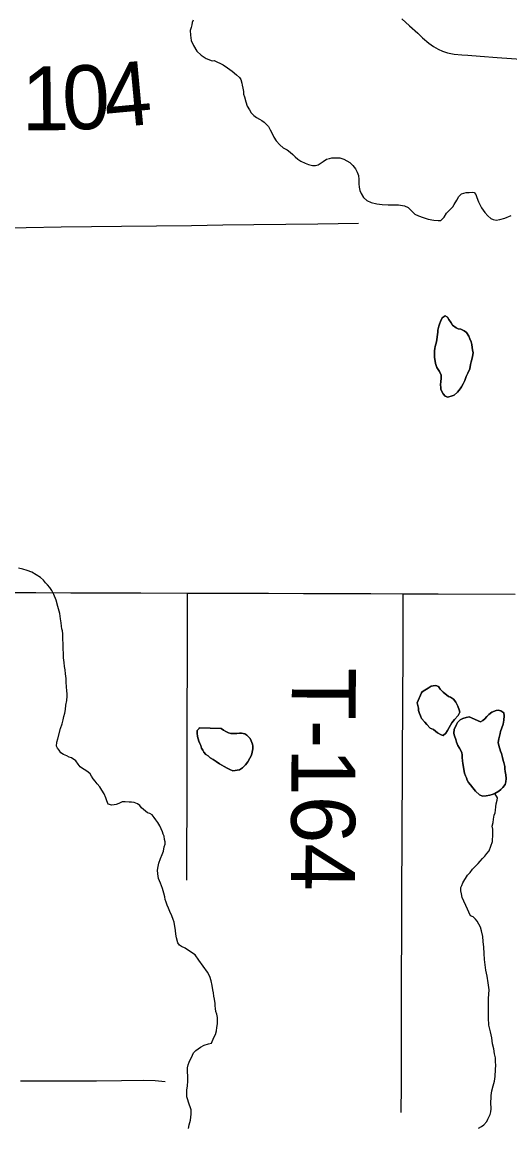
# Model space of a CAD drawing. Extents: x 103424 to 286016, y 38711 to 110967.
# Drawn here: x 110536 to 112838, y 71063 to 76283 of the extents above; entities that cross this region are included whole.
import ezdxf

# ---------------------------------------------------------------- set-up
doc = ezdxf.new("R2010")
doc.units = 0
for name, color, linetype in [('GM_X_Minor_Lake', 7, 'Continuous'), ('GM_X_Minor_River', 7, 'Continuous'), ('GM_X_Township_Road', 7, 'Continuous'), ('GM_X_Township_Road_Text', 7, 'Continuous')]:
    doc.layers.add(name, color=color, linetype=linetype)

msp = doc.modelspace()

# ---------------------------------------------------------------- linework, layer by layer
at = {"layer": 'GM_X_Minor_Lake'}
for points in [[(112496.9, 74818.4), (112496.8, 74828.5), (112502.7, 74846.8), (112504.6, 74856.9), (112510.5, 74869.1), (112518.4, 74887.3), (112532.4, 74895.6), (112542.6, 74889.6), (112548.7, 74879.6), (112561, 74863.5), (112567.2, 74851.5), (112583.5, 74839.5), (112593.7, 74835.6), (112605.8, 74833.7), (112622.1, 74825.8), (112632.3, 74817.8), (112644.6, 74799.7), (112648.8, 74787.7), (112655, 74773.6), (112657.2, 74761.5), (112659.3, 74747.4), (112661.5, 74735.3), (112663.7, 74721.1), (112661.8, 74705), (112658, 74690.8), (112654.1, 74678.6), (112652.2, 74666.5), (112648.4, 74646.2), (112638.5, 74625.9), (112630.6, 74609.7), (112624.8, 74591.5), (112616.9, 74575.2), (112609, 74561), (112603, 74550.9), (112591.1, 74536.6), (112575.1, 74522.3), (112565, 74518.2), (112544.9, 74511.9), (112532.7, 74517.8), (112522.5, 74527.8), (112512.2, 74547.9), (112512.1, 74558), (112509.9, 74570.1), (112511.7, 74586.3), (112513.6, 74600.5), (112513.4, 74616.6), (112505.2, 74632.7), (112492.8, 74652.8), (112486.5, 74670.9), (112484.4, 74683), (112482.2, 74699.1), (112482, 74715.3), (112481.8, 74731.4), (112483.7, 74741.6), (112485.6, 74751.7), (112487.5, 74761.8), (112491.4, 74774), (112496.9, 74818.4)], [(112638.5, 74625.9), (112648.4, 74646.2), (112652.2, 74666.5), (112654.1, 74678.6), (112658, 74690.8), (112661.8, 74705), (112663.7, 74721.1), (112661.5, 74735.3), (112659.3, 74747.4), (112657.2, 74761.5), (112655, 74773.6), (112648.8, 74787.7), (112644.6, 74799.7), (112632.3, 74817.8), (112622.1, 74825.8), (112605.8, 74833.7), (112593.7, 74835.6), (112583.5, 74839.5), (112567.2, 74851.5), (112561, 74863.5), (112548.7, 74879.6), (112542.6, 74889.6), (112532.4, 74895.6), (112518.4, 74887.3), (112510.5, 74869.1), (112504.6, 74856.9), (112502.7, 74846.8), (112496.8, 74828.5), (112496.9, 74818.4)], [(112496.9, 74818.4), (112491.4, 74774), (112487.5, 74761.8), (112485.6, 74751.7), (112483.7, 74741.6), (112481.8, 74731.4), (112482, 74715.3), (112482.2, 74699.1), (112484.4, 74683), (112486.5, 74670.9), (112492.8, 74652.8), (112505.2, 74632.7), (112513.4, 74616.6), (112513.6, 74600.5), (112511.7, 74586.3), (112509.9, 74570.1), (112512.1, 74558), (112512.2, 74547.9), (112522.5, 74527.8), (112532.7, 74517.8), (112544.9, 74511.9), (112565, 74518.2), (112575.1, 74522.3), (112591.1, 74536.6), (112603, 74550.9), (112609, 74561), (112616.9, 74575.2), (112624.8, 74591.5), (112630.6, 74609.7), (112638.5, 74625.9)], [(112419.9, 73116), (112423.8, 73120.9), (112435.8, 73129.1), (112451.8, 73139.4), (112465.9, 73147.6), (112475.9, 73149.7), (112488, 73151.9), (112500.2, 73145.9), (112508.4, 73133.9), (112522.7, 73119.9), (112547.2, 73100), (112557.3, 73096), (112571.6, 73086.1), (112581.8, 73072), (112592.2, 73053.9), (112598.4, 73035.8), (112600.6, 73025.7), (112592.7, 73009.5), (112576.7, 72991.2), (112562.8, 72974.9), (112556.8, 72964.7), (112550.9, 72952.5), (112543, 72938.3), (112535.1, 72926.1), (112523.1, 72915.9), (112513, 72917.8), (112496.7, 72927.7), (112486.5, 72935.7), (112476.3, 72943.7), (112462.1, 72949.6), (112445.7, 72967.6), (112435.5, 72977.6), (112421.2, 72995.7), (112415, 73007.7), (112410.8, 73019.8), (112406.6, 73033.9), (112406.5, 73044), (112400.1, 73070.2), (112419.9, 73116)], [(112562.8, 72974.9), (112576.7, 72991.2), (112592.7, 73009.5), (112600.6, 73025.7), (112598.4, 73035.8), (112592.2, 73053.9), (112581.8, 73072), (112571.6, 73086.1), (112557.3, 73096), (112547.2, 73100), (112522.7, 73119.9), (112508.4, 73133.9), (112500.2, 73145.9), (112488, 73151.9), (112475.9, 73149.7), (112465.9, 73147.6), (112451.8, 73139.4), (112435.8, 73129.1), (112423.8, 73120.9), (112419.9, 73116)], [(112419.9, 73116), (112400.1, 73070.2), (112406.5, 73044), (112406.6, 73033.9), (112410.8, 73019.8), (112415, 73007.7), (112421.2, 72995.7), (112435.5, 72977.6), (112445.7, 72967.6), (112462.1, 72949.6), (112476.3, 72943.7), (112486.5, 72935.7), (112496.7, 72927.7), (112513, 72917.8), (112523.1, 72915.9), (112535.1, 72926.1), (112543, 72938.3), (112550.9, 72952.5), (112556.8, 72964.7), (112562.8, 72974.9)], [(112699, 72979.9), (112710.1, 72986.4), (112720.1, 72994.6), (112728, 73004.8), (112738, 73015), (112752, 73025.2), (112772.1, 73033.5), (112782.2, 73035.6), (112794.4, 73031.7), (112808.6, 73021.8), (112810.8, 73007.6), (112809, 72987.4), (112805.2, 72969.2), (112793.5, 72934.8), (112791.6, 72924.6), (112785.8, 72900.3), (112782, 72882.1), (112786.3, 72862), (112790.4, 72851.9), (112792.5, 72841.8), (112798.7, 72829.8), (112803, 72811.6), (112805.2, 72797.5), (112809.3, 72787.4), (112813.6, 72769.3), (112813.7, 72757.2), (112815.9, 72745.1), (112818.1, 72729), (112820.3, 72712.8), (112818.5, 72696.6), (112814.6, 72684.5), (112804.6, 72670.2), (112794.7, 72660.1), (112784.7, 72651.9), (112766.6, 72641.6), (112754.5, 72637.4), (112742.4, 72633.3), (112726.3, 72631.1), (112708.2, 72628.9), (112694, 72634.8), (112675.6, 72652.8), (112663.3, 72668.8), (112651, 72682.8), (112642.8, 72692.9), (112636.6, 72704.9), (112632.4, 72715), (112628.3, 72725), (112624.1, 72737.1), (112615.5, 72783.5), (112613.3, 72795.6), (112613.1, 72811.7), (112613, 72823.9), (112610.9, 72834), (112606.7, 72844), (112600.5, 72856.1), (112592.3, 72868.1), (112586.1, 72884.2), (112581.9, 72896.3), (112575.6, 72914.4), (112573.5, 72924.5), (112575.3, 72944.7), (112581.2, 72956.9), (112585.1, 72967), (112591, 72977.2), (112603, 72989.4), (112615.1, 72995.6), (112631.2, 72999.8), (112645.2, 73004), (112699, 72979.9)], [(112766.6, 72641.6), (112784.7, 72651.9), (112794.7, 72660.1), (112804.6, 72670.2), (112814.6, 72684.5), (112818.5, 72696.6), (112820.3, 72712.8), (112818.1, 72729), (112815.9, 72745.1), (112813.7, 72757.2), (112813.6, 72769.3), (112809.3, 72787.4), (112805.2, 72797.5), (112803, 72811.6), (112798.7, 72829.8), (112792.5, 72841.8), (112790.4, 72851.9), (112786.3, 72862), (112782, 72882.1), (112785.8, 72900.3), (112791.6, 72924.6), (112793.5, 72934.8), (112805.2, 72969.2), (112809, 72987.4), (112810.8, 73007.6), (112808.6, 73021.8), (112794.4, 73031.7), (112782.2, 73035.6), (112772.1, 73033.5), (112752, 73025.2), (112738, 73015), (112728, 73004.8), (112720.1, 72994.6), (112710.1, 72986.4), (112699, 72979.9)], [(112699, 72979.9), (112645.2, 73004), (112631.2, 72999.8), (112615.1, 72995.6), (112603, 72989.4), (112591, 72977.2), (112585.1, 72967), (112581.2, 72956.9), (112575.3, 72944.7), (112573.5, 72924.5), (112575.6, 72914.4), (112581.9, 72896.3), (112586.1, 72884.2), (112592.3, 72868.1), (112600.5, 72856.1), (112606.7, 72844), (112610.9, 72834), (112613, 72823.9), (112613.1, 72811.7), (112613.3, 72795.6), (112615.5, 72783.5), (112624.1, 72737.1), (112628.3, 72725), (112632.4, 72715), (112636.6, 72704.9), (112642.8, 72692.9), (112651, 72682.8), (112663.3, 72668.8), (112675.6, 72652.8), (112694, 72634.8), (112708.2, 72628.9), (112726.3, 72631.1), (112742.4, 72633.3), (112754.5, 72637.4), (112766.6, 72641.6)], [(111371.5, 72950.8), (111371.5, 72948.8), (111371.5, 72948.8), (111361.5, 72938.6), (111361.7, 72926.5), (111363.9, 72910.4), (111366, 72900.3), (111370.2, 72888.2), (111374.4, 72878.1), (111378.5, 72868.1), (111382.7, 72856), (111388.9, 72846), (111393, 72835.9), (111403.2, 72825.9), (111413.4, 72820), (111423.6, 72810), (111437.9, 72802), (111452.1, 72792.1), (111466.4, 72782.1), (111488.7, 72768.2), (111503, 72760.3), (111515.1, 72754.3), (111529.4, 72748.4), (111561.6, 72752.8)], [(111371.5, 72950.8), (111474.5, 72947.8), (111486.7, 72939.9), (111496.9, 72933.9), (111509.1, 72928), (111521.3, 72924.1), (111535.4, 72924.2), (111549.5, 72924.3), (111561.6, 72926.5), (111571.7, 72926.6), (111585.9, 72922.7), (111596.1, 72916.7), (111612.4, 72900.7), (111616.6, 72890.7), (111622.8, 72874.6), (111625, 72864.5), (111625.1, 72852.4), (111621.2, 72836.2), (111617.4, 72822), (111609.5, 72807.8), (111601.6, 72791.5), (111589.6, 72777.3), (111575.6, 72763), (111561.6, 72752.8), (111529.4, 72748.4), (111515.1, 72754.3), (111503, 72760.3), (111488.7, 72768.2), (111466.4, 72782.1), (111452.1, 72792.1), (111437.9, 72802), (111423.6, 72810), (111413.4, 72820), (111403.2, 72825.9), (111393, 72835.9), (111388.9, 72846), (111382.7, 72856), (111378.5, 72868.1), (111374.4, 72878.1), (111370.2, 72888.2), (111366, 72900.3), (111363.9, 72910.4), (111361.7, 72926.5), (111361.5, 72938.6), (111371.5, 72948.8), (111371.5, 72948.8), (111371.5, 72950.8)], [(111561.6, 72752.8), (111575.6, 72763), (111589.6, 72777.3), (111601.6, 72791.5), (111609.5, 72807.8), (111617.4, 72822), (111621.2, 72836.2), (111625.1, 72852.4), (111625, 72864.5), (111622.8, 72874.6), (111616.6, 72890.7), (111612.4, 72900.7), (111596.1, 72916.7), (111585.9, 72922.7), (111571.7, 72926.6), (111561.6, 72926.5), (111549.5, 72924.3), (111535.4, 72924.2), (111521.3, 72924.1), (111509.1, 72928), (111496.9, 72933.9), (111486.7, 72939.9), (111474.5, 72947.8), (111371.5, 72950.8)]]:
    msp.add_lwpolyline(points, dxfattribs=at)
at = {"layer": 'GM_X_Minor_River'}
for points in [[(111342.8, 76291.6), (111338.9, 76281.5), (111337, 76269.3), (111333.1, 76257.2), (111329.2, 76243), (111329.5, 76220.8), (111333.8, 76196.6), (111344.2, 76172.4), (111360.6, 76146.3), (111381.1, 76126.3), (111403.5, 76110.4), (111431.9, 76100.6), (111441.9, 76100.7), (111484.6, 76080.9), (111504.9, 76067), (111527.3, 76051), (111547.8, 76033.1), (111562, 76021.1), (111568.2, 76011.1), (111572.4, 75994.9), (111574.6, 75984.9), (111576.8, 75970.7), (111581, 75954.6), (111581.1, 75942.5), (111585.3, 75930.4), (111591.6, 75906.3), (111597.9, 75886.1), (111608.2, 75868), (111616.5, 75854), (111628.7, 75842), (111641, 75832), (111655.2, 75824.1), (111667.4, 75818.1)], [(111667.4, 75818.1), (111677.6, 75810.2), (111687.8, 75800.2), (111698, 75790.2), (111706.3, 75774.1), (111714.5, 75760), (111722.8, 75739.9), (111735.2, 75721.8), (111751.5, 75703.8), (111767.8, 75689.9), (111786.1, 75679.9), (111800.4, 75668), (111812.6, 75658), (111824.9, 75646), (111837.1, 75636), (111851.4, 75626.1), (111871.7, 75616.2), (111887.9, 75610.3), (111906.1, 75606.4), (111920.3, 75606.5), (111932.4, 75608.7), (111942.4, 75614.8), (111956.4, 75625.1), (111972.4, 75635.3), (111986.5, 75639.5), (111996.6, 75641.7), (112035, 75642), (112053.2, 75636.2), (112067.5, 75628.2), (112081.7, 75620.3), (112096, 75606.3), (112108.3, 75590.2), (112116.6, 75574.2), (112122.8, 75558.1), (112125, 75539.9), (112125.3, 75519.7), (112125.5, 75503.6), (112129.7, 75487.4), (112135.9, 75473.4), (112146.2, 75455.3), (112162.5, 75441.3), (112182.8, 75431.4), (112209.2, 75425.6), (112235.5, 75421.8), (112263.8, 75420.1), (112288, 75420.3), (112312.2, 75420.6), (112340.6, 75414.8), (112356.8, 75406.9), (112367, 75398.9), (112377.2, 75386.9), (112389.5, 75376.9), (112405.7, 75369), (112428, 75361.1), (112452.4, 75353.3), (112478.7, 75347.5), (112498.9, 75345.7), (112511, 75345.8), (112527, 75362.1), (112538.9, 75380.4), (112554.8, 75396.8), (112568.8, 75411), (112574.8, 75421.2), (112586.6, 75441.5), (112596.5, 75459.8), (112608.5, 75472), (112630.6, 75478.3), (112644.8, 75478.4), (112658.9, 75480.6), (112669, 75478.7), (112677.2, 75468.7), (112681.4, 75454.6), (112689.7, 75434.5), (112704.2, 75406.3), (112718.6, 75384.2), (112732.9, 75368.2), (112747.2, 75356.3), (112759.4, 75350.3), (112773.5, 75348.4), (112789.7, 75350.6), (112813.8, 75356.9), (112844, 75369.3)], [(111150.1, 72540.6), (111137.9, 72546.5), (111127.7, 72550.5), (111099.2, 72574.4), (111091, 72584.5), (111080.8, 72592.4), (111064.6, 72598.3), (111052.4, 72600.2), (111040.3, 72600.1), (111022.1, 72601.9), (111008, 72601.8), (110991.9, 72593.6), (110979.8, 72589.4), (110969.8, 72587.3), (110959.7, 72587.2), (110941.5, 72591), (110935.2, 72607.1), (110931, 72621.2), (110922.7, 72639.3), (110912.4, 72657.4), (110902.1, 72673.5), (110889.8, 72687.5), (110879.6, 72699.5), (110871.4, 72711.5), (110863.2, 72723.6), (110857, 72733.6), (110846.8, 72741.6), (110836.6, 72749.6), (110820.3, 72759.5), (110810.1, 72767.5), (110799.9, 72779.5), (110789.6, 72795.5), (110769.3, 72809.5), (110757.1, 72813.4), (110746.9, 72819.4), (110730.7, 72825.3), (110718.5, 72833.2), (110710.3, 72845.3), (110702.1, 72855.3), (110697.9, 72865.3), (110699.7, 72883.5), (110703.6, 72899.7), (110717.2, 72948.4), (110725, 72970.7), (110728.8, 72988.9), (110732.7, 73005.1), (110736.5, 73021.3), (110740.4, 73037.5), (110742.1, 73057.7), (110745.9, 73079.9), (110747.7, 73100.2), (110747.6, 73114.3), (110747.4, 73124.4), (110745.1, 73146.6), (110742.9, 73164.7), (110742.7, 73184.9), (110740.4, 73207.1), (110738.2, 73225.3), (110736, 73241.4), (110733.7, 73259.6), (110731.5, 73281.8), (110731.2, 73302), (110729, 73324.2), (110728.7, 73348.4), (110728.4, 73370.6), (110728.1, 73394.9), (110725.9, 73409), (110723.8, 73419.1), (110721.7, 73431.2), (110719.4, 73447.3), (110717.2, 73465.5), (110712.9, 73491.7), (110704.4, 73523.9), (110696, 73554.1), (110685.6, 73580.3), (110675.2, 73600.4), (110667, 73614.4), (110654.7, 73626.4), (110646.6, 73636.5), (110636.3, 73648.5), (110622, 73660.4), (110601.7, 73674.4), (110581.4, 73686.3), (110559, 73694.2), (110538.8, 73700), (110518.5, 73705.9)], [(112690, 71061.2), (112704.1, 71069.4), (112714.1, 71077.6), (112728, 71093.9), (112734, 71104.1), (112739.9, 71116.2), (112743.8, 71126.4), (112747.7, 71138.5), (112749.5, 71152.7), (112749.4, 71162.8), (112747.3, 71172.9), (112748.8, 71215.3), (112752.6, 71237.6), (112758.4, 71261.9), (112764.2, 71284.1), (112767.9, 71306.4), (112769.6, 71338.7), (112771.4, 71358.9), (112769.2, 71375.1), (112769, 71393.3), (112764.7, 71413.4), (112762.4, 71435.6), (112756.1, 71459.8), (112751.7, 71488), (112745.3, 71516.2), (112738.9, 71548.5), (112736.5, 71582.8), (112735.9, 71633.3), (112737.4, 71673.7), (112739, 71714.1), (112734.6, 71748.4), (112730.2, 71778.7), (112723.8, 71806.9), (112721.4, 71833.1), (112717.1, 71857.3), (112716.8, 71885.6), (112714.4, 71915.9), (112712.1, 71942.1), (112709.8, 71966.3), (112703.4, 71992.5), (112699.2, 72010.7), (112690.9, 72024.7), (112682.7, 72038.8), (112674.5, 72048.8), (112664.3, 72058.8), (112652.1, 72064.8), (112643.8, 72080.8), (112637.6, 72094.9), (112629.3, 72113), (112621, 72133.1), (112612.7, 72151.2), (112608.5, 72167.3), (112606.3, 72181.4), (112606.1, 72197.6), (112610.1, 72207.8), (112616, 72219.9), (112637.8, 72256.5), (112649.7, 72268.7), (112661.7, 72285), (112673.6, 72297.3), (112687.6, 72311.5), (112697.6, 72321.7), (112707.6, 72334), (112719.5, 72346.2), (112729.5, 72358.4), (112739.4, 72370.6), (112747.3, 72392.9), (112755.1, 72415.2), (112756.7, 72449.6), (112756.4, 72473.8), (112754.2, 72487.9), (112758.1, 72504.1), (112759.9, 72520.3), (112763.7, 72538.5), (112767.6, 72550.7), (112769.5, 72562.8), (112771.4, 72579), (112773.2, 72593.2), (112777.1, 72609.4), (112778.9, 72621.5), (112766.6, 72641.6)], [(111320.8, 71059.6), (111324.6, 71077.9), (111330.4, 71100.1), (111334.1, 71128.5), (111333.9, 71148.6), (111321.3, 71184.9), (111317.2, 71194.9), (111313, 71209), (111312.8, 71225.2), (111312.6, 71241.4), (111316.4, 71261.6), (111318.1, 71283.8), (111318, 71295.9), (111317.8, 71310.1), (111315.7, 71324.2), (111315.5, 71334.3), (111315.4, 71346.4), (111319.3, 71360.6), (111323.2, 71372.8), (111329.1, 71384.9), (111335, 71395.1), (111344.9, 71417.4), (111354.8, 71427.6), (111376.9, 71444), (111394.9, 71454.3), (111415.1, 71460.5), (111429.2, 71462.7), (111441, 71489.1), (111448.9, 71503.3), (111452.7, 71521.5), (111454.6, 71537.7), (111458.4, 71553.9), (111458.2, 71568), (111458.1, 71584.2), (111453.8, 71600.3), (111449.6, 71612.4), (111447.5, 71626.5), (111447.3, 71638.6), (111447.2, 71650.7), (111442.9, 71670.9), (111440.7, 71685), (111438.5, 71701.1), (111436.3, 71715.3), (111432.1, 71735.4), (111427.8, 71757.6), (111421.5, 71777.7), (111411.1, 71797.8), (111370.1, 71854), (111351.6, 71880.1), (111325.2, 71898), (111304.8, 71911.9), (111288.5, 71919.8), (111278.4, 71925.8), (111270.2, 71935.8), (111263.8, 71960), (111261.6, 71978.1), (111259.4, 71994.3), (111257.2, 72006.4), (111255, 72022.5), (111252.9, 72034.6), (111248.7, 72046.7), (111242.4, 72064.8), (111232.1, 72084.9), (111225.9, 72101), (111219.6, 72115.1), (111215.4, 72129.2), (111211.2, 72141.2), (111209.1, 72153.4), (111204.8, 72171.5), (111198.5, 72193.6), (111188.1, 72217.8), (111179.8, 72239.9), (111175.5, 72262.1), (111175.3, 72280.3), (111177.1, 72296.5), (111181, 72312.7), (111188.8, 72334.9), (111196.7, 72353.2), (111202.5, 72369.4), (111206.3, 72389.7), (111210.2, 72401.8), (111210.1, 72413.9), (111208, 72424), (111205.8, 72440.2), (111201.6, 72450.2), (111197.4, 72460.3), (111191.2, 72474.4), (111185, 72488.4), (111176.7, 72504.5), (111166.5, 72516.5), (111158.3, 72528.6), (111150.1, 72540.6)]]:
    msp.add_lwpolyline(points, dxfattribs=at)
at = {"layer": 'GM_X_Township_Road'}
for points in [[(112327.8, 76298.7), (112364, 76265.7), (112403, 76230.2), (112425.9, 76209.2), (112454.6, 76183.1), (112477.5, 76167.4), (112498.4, 76155), (112519.9, 76145.2), (112543.7, 76137.3), (112574.7, 76131.2), (112611, 76127.7), (112639.6, 76126.9), (112697, 76122.5), (112778.2, 76116.3), (112934.5, 76104.2)], [(110389.1, 75311.9), (110554.2, 75313.9), (110719.2, 75315.9), (110862.3, 75317.6), (111005.4, 75319.3), (111170.5, 75321.3), (111335.6, 75323.3), (111482.4, 75325.1), (111629.3, 75326.9), (111780.4, 75328.9), (111931.6, 75330.9), (112027.1, 75332.1), (112122.6, 75333.4)], [(107996.7, 73592.1), (109581.4, 73591.5), (109689.2, 73590.5), (109796.9, 73589.5), (110436, 73590), (110601, 73589.6), (110766.1, 73589.1), (110931.2, 73588.7), (111096.2, 73588.2), (111316.8, 73587.6), (111697.9, 73586.5), (111862.9, 73586.1), (112028, 73585.6), (112180.8, 73585.2), (112333.5, 73584.7), (112498.6, 73584.2), (112862.3, 73582.6)], [(111312.8, 72232.1), (111313.3, 72397.2), (111313.8, 72562.3), (111314.3, 72727.3), (111314.8, 72892.4), (111315.3, 73057.4), (111315.8, 73222.5), (111316.2, 73387.6), (111316.8, 73587.6)], [(112324.7, 71136), (112325.8, 71262.9), (112326.5, 71814.1), (112326.9, 71943.7), (112327.6, 72108.7), (112328, 72235.9), (112328.6, 72363), (112329.5, 72528.1), (112330.4, 72693.1), (112331.2, 72858.2), (112332.1, 73023.3), (112332.7, 73135.6), (112333.3, 73247.9), (112333.5, 73584.7)], [(110528.5, 71284.4), (110886, 71285.7), (111005.1, 71286.5), (111108.1, 71287.7), (111163.1, 71286.8), (111210.3, 71282.5)]]:
    msp.add_lwpolyline(points, dxfattribs=at)

# ---------------------------------------------------------------- texts
at = {"layer": 'GM_X_Township_Road_Text'}
for s, height, rotation, p in [('1', 301.9, 0.4677, (110534.2, 75771.2)), ('0', 301.9, 2.2695, (110730.5, 75773)), ('4', 301.9, 5.3306, (110933.8, 75781.5)), ('T-164', 301.87, 269.719, (111809.1, 73236.9))]:
    msp.add_text(s, height=height, rotation=rotation, dxfattribs=at).set_placement(p)

doc.saveas('drawing.dxf')
